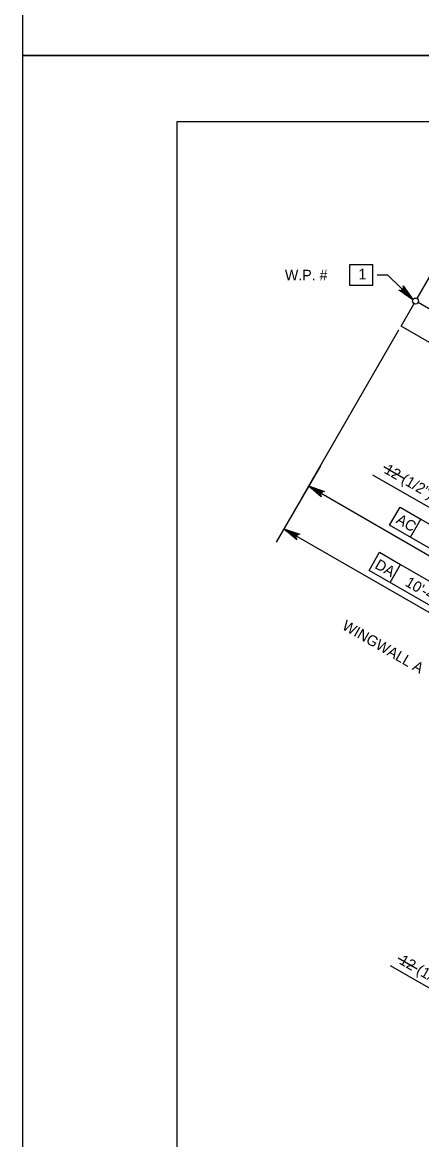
# Model space of a CAD drawing. Extents: x 179 to 454, y -271 to 54.
# Drawn here: x 209.75 to 214.27, y -100.28 to -87.62 of the extents above; entities that cross this region are included whole.
import ezdxf

# ---------------------------------------------------------------- set-up
doc = ezdxf.new("R2010")
doc.units = 0
for name, color, linetype in [('Level 1', 7, 'Continuous'), ('Level 10', 7, 'Continuous'), ('Level 3', 7, 'Continuous'), ('Level 41', 7, 'Continuous'), ('Level 62', 7, 'Continuous'), ('Level 63', 7, 'Continuous')]:
    doc.layers.add(name, color=color, linetype=linetype)

msp = doc.modelspace()

# ---------------------------------------------------------------- linework, layer by layer
at = {"layer": 'Level 1'}
msp.add_lwpolyline([(211.497, -109.25), (242.997, -109.25), (242.997, -88.75), (211.497, -88.75)], close=True, dxfattribs=at)
at = {"layer": 'Level 10'}
for p, q in [((214.214, -90.751), (215.048, -89.307)), ((214.033, -91.065), (214.18, -90.81)), ((217.18, -92.503), (214.226, -90.798)), ((217.364, -92.989), (214.033, -91.065))]:
    msp.add_line(p, q, dxfattribs=at)
at = {"layer": 'Level 3'}
for p, q in [((213.452, -90.604), (213.452, -90.367)), ((213.452, -90.367), (213.715, -90.367)), ((213.715, -90.604), (213.715, -90.367)), ((213.715, -90.604), (213.452, -90.604)), ((213.882, -90.489), (213.763, -90.489)), ((214.168, -90.763), (213.882, -90.489)), ((214.005, -91.112), (212.898, -93.03)), ((213.12, -92.646), (212.619, -93.513)), ((216.007, -94.063), (213.714, -92.755)), ((212.987, -92.876), (215.97, -94.599)), ((213.904, -93.32), (214.022, -93.116)), ((214.022, -93.116), (214.259, -93.253)), ((214.141, -93.457), (214.259, -93.253)), ((214.259, -93.253), (215.245, -93.822)), ((212.708, -93.36), (215.786, -95.137)), ((215.127, -94.026), (213.904, -93.32)), ((213.672, -93.832), (213.79, -93.627)), ((213.79, -93.627), (214.027, -93.764)), ((213.909, -93.969), (214.027, -93.764)), ((214.027, -93.764), (215.013, -94.333)), ((214.895, -94.538), (213.672, -93.832)), ((216.175, -99.616), (213.914, -98.311))]:
    msp.add_line(p, q, dxfattribs=at)
for points in [[(214.168, -90.763), (214.009, -90.659), (214.026, -90.662), (214.04, -90.658), (214.051, -90.65), (214.058, -90.64), (214.061, -90.626), (214.058, -90.609), (214.168, -90.763), (214.061, -90.626), (214.058, -90.64), (214.168, -90.763), (214.051, -90.65), (214.04, -90.658), (214.168, -90.763), (214.026, -90.662)], [(212.987, -92.876), (213.166, -92.939), (213.149, -92.941), (213.136, -92.948), (213.128, -92.957), (213.123, -92.969), (213.124, -92.984), (213.131, -93), (212.987, -92.876), (213.124, -92.984), (213.123, -92.969), (212.987, -92.876), (213.128, -92.957), (213.136, -92.948), (212.987, -92.876), (213.149, -92.941)], [(212.708, -93.36), (212.887, -93.423), (212.869, -93.424), (212.856, -93.432), (212.848, -93.441), (212.844, -93.453), (212.844, -93.468), (212.852, -93.484), (212.708, -93.36), (212.844, -93.468), (212.844, -93.453), (212.708, -93.36), (212.848, -93.441), (212.856, -93.432), (212.708, -93.36), (212.869, -93.424)]]:
    msp.add_lwpolyline(points, dxfattribs=at)
for points in [[(214.096, -90.667), (214.069, -90.695), (214.168, -90.763)], [(213.099, -92.918), (213.079, -92.952), (212.987, -92.876)], [(212.82, -93.402), (212.8, -93.436), (212.708, -93.36)]]:
    msp.add_lwpolyline(points, close=True, dxfattribs=at)
msp.add_circle((214.197, -90.781), 0.034, dxfattribs=at)
at = {"layer": 'Level 41'}
for p, q in [((214.066, -92.792), (213.837, -92.66)), ((214.216, -98.349), (214.001, -98.225))]:
    msp.add_line(p, q, dxfattribs=at)
at = {"layer": 'Level 62'}
msp.add_line((209.747, -88), (209.747, -88), dxfattribs=at)
at = {"layer": 'Level 63'}
for points in [[(209.747, -88), (243.747, -88), (243.747, -66), (209.747, -66)], [(209.747, -110), (243.747, -110), (243.747, -88), (209.747, -88)]]:
    msp.add_lwpolyline(points, close=True, dxfattribs=at)

# ---------------------------------------------------------------- texts
at = {"layer": 'Level 3'}
msp.add_text('W.P. # ', height=0.12, dxfattribs=at).set_placement((212.719, -90.547))
for s, rotation, p in [('12 (1/2")FLUSH EXP. JT.', 330, (213.832, -92.723)), ('AC', 330, (213.967, -93.289)), ('DA', 330.0005, (213.727, -93.801)), ('WINGWALL A', 330.0005, (213.356, -94.492)), ('12 (1/2")FLUSH EXP. JT.', 330, (214.003, -98.281))]:
    msp.add_text(s, height=0.12, rotation=rotation, dxfattribs=at).set_placement(p)
at = {"layer": 'Level 41'}
msp.add_text('1', height=0.12, dxfattribs=at).set_placement((213.551, -90.536))
msp.add_text('10\'-4 7/8"', height=0.12, rotation=329.9997, dxfattribs=at).set_placement((214.07, -94))

doc.saveas('drawing.dxf')
